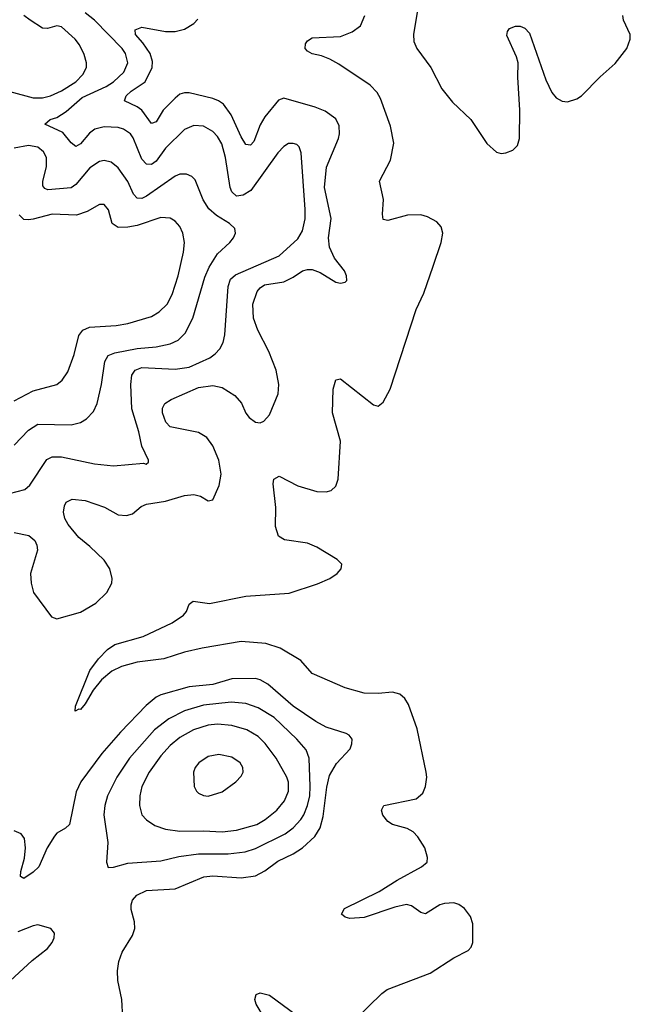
# Model space of a CAD drawing. Header units: inches. Extents: x 1550315 to 1685896, y 510706 to 640504.
# Tile 399 of 452: x 1674873 to 1677456, y 571289 to 575452. Entities that reach past the tile are written whole.
import ezdxf

# ---------------------------------------------------------------- set-up
doc = ezdxf.new("R2010")
doc.units = ezdxf.units.IN
doc.header["$MEASUREMENT"] = 0
doc.layers.add('B6577', color=7, linetype='Continuous')

msp = doc.modelspace()

# ---------------------------------------------------------------- linework, layer by layer
at = {"layer": 'B6577', "color": 5}
for points, elevation in [([(1676559.1, 575510), (1676538.6, 575390), (1676540.9, 575360.9), (1676552.9, 575330), (1676611.7, 575250), (1676659.4, 575159.4), (1676703.3, 575103.3), (1676781.8, 575030), (1676848.7, 574928.7), (1676890, 574892.6), (1676910, 574887.3), (1676930, 574889.3), (1676959.4, 574900.6), (1676979.1, 574920.9), (1676987.9, 574950), (1676989.3, 575070), (1676979.9, 575210), (1676981.4, 575270), (1676974.7, 575294.7), (1676934, 575386), (1676937, 575403), (1676945.5, 575414.5), (1676970, 575425.2), (1676990, 575425.4), (1677010, 575416.8), (1677030, 575395.5), (1677098.4, 575198.4), (1677124.9, 575144.9), (1677142.6, 575122.6), (1677167.6, 575107.6), (1677190, 575105.1), (1677230, 575117.7), (1677250, 575130.1), (1677328.8, 575211.2), (1677392.9, 575267.1), (1677441.9, 575330), (1677456.3, 575370), (1677455.6, 575390), (1677428.1, 575450), (1677424.2, 575470)], 280), ([(1674830, 573448.7), (1674894.2, 573465.8), (1674915.4, 573484.6), (1674987.7, 573592.3), (1675010, 573604.3), (1675050, 573603.3), (1675190, 573574.3), (1675270, 573565.5), (1675396.9, 573576.9), (1675407.3, 573572.7), (1675418, 573582), (1675418, 573590), (1675389.7, 573649.7), (1675377.2, 573710), (1675347.6, 573807.6), (1675342.4, 573910), (1675346.7, 573950), (1675361.8, 573970), (1675390, 573981.9), (1675530, 573975), (1675590, 573983.1), (1675677.1, 574022.9), (1675700.2, 574039.8), (1675719, 574061), (1675733.1, 574086.9), (1675740.7, 574119.3), (1675755.1, 574324.9), (1675764.2, 574355.8), (1675785.8, 574374.2), (1675970, 574453.4), (1676050, 574525.2), (1676070, 574559.5), (1676080.5, 574610), (1676080.5, 574650), (1676064.4, 574890), (1676055.2, 574915.2), (1676044.9, 574924.9), (1676030, 574929.6), (1676010, 574928.2), (1675990, 574916), (1675965.2, 574890), (1675850.9, 574730), (1675818.7, 574710), (1675790, 574706.1), (1675770, 574724), (1675762.9, 574742.8), (1675743.9, 574870), (1675727.7, 574927.7), (1675710, 574957.8), (1675690, 574980.3), (1675650, 575002.6), (1675610, 575004.8), (1675570, 574988.1), (1675490, 574909.1), (1675450, 574854.3), (1675430, 574839.5), (1675410, 574841), (1675390, 574863.2), (1675352.9, 574952.9), (1675341, 574970), (1675312.4, 574990), (1675290, 574996.3), (1675230, 574999.6), (1675191.1, 574988.9), (1675167.5, 574972.5), (1675130, 574927), (1675110, 574916.4), (1675090, 574932), (1675055.4, 574975.4), (1674978.7, 575010), (1675001.6, 575030), (1675030, 575039.4), (1675070, 575063.9), (1675136.8, 575123.2), (1675238.5, 575170), (1675269.8, 575190), (1675313.7, 575230), (1675329.8, 575270), (1675321, 575310), (1675306.9, 575330), (1675189.4, 575450), (1675150, 575481.3)], 340), ([(1674830.6, 575149.4), (1674930, 575121.6), (1674970, 575122.3), (1675002.9, 575130), (1675050, 575152), (1675109.8, 575190), (1675139.6, 575220.4), (1675154.8, 575250), (1675155.7, 575270), (1675145.2, 575305.2), (1675126.4, 575346.4), (1675108, 575370), (1675050, 575422.2), (1675030, 575426.1), (1674990, 575415.3), (1674970, 575416.7), (1674917.2, 575450), (1674890.5, 575470)], 360), ([(1676293.4, 571226.6), (1676405, 571335), (1676428.2, 571351.8), (1676610, 571420.7), (1676710, 571486.1), (1676770, 571516), (1676782.4, 571530), (1676789.9, 571550.1), (1676789.9, 571629.9), (1676780.5, 571660.5), (1676754.8, 571694.8), (1676731.4, 571711.4), (1676710, 571718.4), (1676670, 571715.8), (1676650, 571709.9), (1676590, 571671.6), (1676570, 571676.6), (1676530, 571706), (1676510, 571710.5), (1676460.2, 571699.8), (1676330, 571656.7), (1676270, 571652.1), (1676250, 571657.9), (1676234.2, 571670), (1676246.5, 571693.5), (1676394, 571766), (1676470, 571814), (1676573, 571870), (1676597.2, 571890), (1676598.5, 571910), (1676586.7, 571950), (1676557.6, 571997.6), (1676537.6, 572017.7), (1676512.8, 572032.8), (1676450, 572049.4), (1676430, 572061.4), (1676408.6, 572088.6), (1676402.9, 572110), (1676413.3, 572130), (1676550, 572157.4), (1676578, 572182), (1676589.9, 572210), (1676595, 572250), (1676592.7, 572270), (1676554, 572454), (1676517.2, 572557.2), (1676501.9, 572581.9), (1676480.6, 572600.6), (1676450, 572608.7), (1676390, 572603.5), (1676330, 572604.8), (1676250, 572627.4), (1676110, 572687.8), (1676063, 572743), (1675975.1, 572795.1), (1675914, 572814), (1675810, 572822.6), (1675644.6, 572795.4), (1675570, 572778.7), (1675483.1, 572750), (1675370, 572735.4), (1675303, 572717), (1675262.4, 572697.6), (1675219.4, 572660.6), (1675183.2, 572616.8), (1675150, 572558.9), (1675130, 572536.3), (1675122.8, 572537.2), (1675108, 572528), (1675109.6, 572549.6), (1675170, 572700.9), (1675206.5, 572750), (1675244.7, 572790), (1675276, 572810), (1675395.5, 572844.5), (1675518.6, 572901.4), (1675565.7, 572934.3), (1675578.5, 572950), (1675590, 572980.4), (1675606.1, 572993.9), (1675676.4, 572983.5), (1675830, 573015.4), (1676012.6, 573027.4), (1676132.9, 573067.1), (1676184.5, 573090), (1676216, 573110), (1676232.7, 573130), (1676235.1, 573150), (1676216.2, 573170), (1676130, 573221.7), (1676090, 573239.2), (1675992.5, 573252.5), (1675968.3, 573268.3), (1675955.8, 573310), (1675956.1, 573390), (1675945.4, 573490), (1675947.5, 573510), (1675970, 573522.7), (1676050, 573481.7), (1676130, 573457.4), (1676170, 573456.1), (1676190, 573461.3), (1676210, 573479.6), (1676220.8, 573510), (1676230.4, 573670), (1676196.9, 573790), (1676199.8, 573890), (1676209.7, 573930), (1676230, 573933.7), (1676370, 573823.2), (1676390, 573818.9), (1676410, 573835.5), (1676439.9, 573890), (1676550, 574226.3), (1676583.3, 574296.7), (1676622.2, 574410), (1676655.8, 574510), (1676662.9, 574550), (1676655.9, 574575.9), (1676637.1, 574597.1), (1676598.3, 574618.3), (1676570, 574627.1), (1676513.8, 574626.2), (1676430, 574603.5), (1676410, 574607.8), (1676407.4, 574630), (1676411.8, 574691.8), (1676395.4, 574770), (1676442.1, 574857.9), (1676455.5, 574930), (1676441.9, 575001.9), (1676399.6, 575119.6), (1676384.7, 575144.7), (1676355, 575175), (1676223.7, 575263.7), (1676185.7, 575285.7), (1676150, 575299.5), (1676110, 575307.7), (1676090, 575318.8), (1676081, 575330), (1676081.4, 575350), (1676090, 575363.2), (1676110, 575375.1), (1676230, 575380.9), (1676279.4, 575400.6), (1676314.1, 575425.9), (1676333.1, 575470)], 280), ([(1674850, 573283.9), (1674911, 573271), (1674936.5, 573250), (1674945.8, 573230), (1674948.1, 573210), (1674918.2, 573110), (1674921.1, 573070), (1674931, 573031), (1675008, 572928), (1675030, 572919.1), (1675130, 572947.3), (1675194.9, 572985.1), (1675241.1, 573030), (1675262.5, 573070), (1675264.6, 573090), (1675253.7, 573130), (1675230, 573167.3), (1675170, 573225.2), (1675122.7, 573262.7), (1675077.8, 573317.8), (1675063.5, 573343.5), (1675058, 573370), (1675062.6, 573397.4), (1675070, 573412.2), (1675095.2, 573424.8), (1675150, 573419.1), (1675231, 573391), (1675290, 573358.9), (1675324.4, 573355.6), (1675350, 573363.2), (1675386.7, 573393.3), (1675410, 573404.5), (1675490, 573416.1), (1675570, 573440.6), (1675610, 573445.2), (1675637.5, 573437.5), (1675670, 573417.3), (1675690, 573422.8), (1675716.8, 573483.2), (1675725.2, 573530), (1675715.6, 573590), (1675690, 573650.7), (1675665.3, 573685.3), (1675630, 573707.5), (1675510, 573731.4), (1675490.9, 573750.9), (1675477.3, 573790), (1675476.8, 573810), (1675487.1, 573830), (1675513.5, 573846.5), (1675630, 573897.5), (1675690, 573906.1), (1675730, 573896.6), (1675783.3, 573863.3), (1675811.1, 573831.1), (1675830, 573789.1), (1675844.1, 573770), (1675870, 573750.2), (1675890, 573747.8), (1675905.8, 573754.2), (1675930, 573782), (1675966.4, 573870), (1675969.8, 573910.2), (1675957.4, 573970), (1675927.2, 574050), (1675880, 574140), (1675862.3, 574190), (1675859.6, 574250), (1675876.9, 574303.1), (1675890, 574319.2), (1675909, 574331), (1675990, 574344.2), (1676030, 574363.1), (1676070, 574390.1), (1676090, 574396.4), (1676110, 574395.5), (1676144.1, 574384.1), (1676210, 574342), (1676230, 574338), (1676250, 574342.4), (1676256.9, 574350), (1676256, 574370), (1676247.2, 574390), (1676204.3, 574444.3), (1676183.2, 574490), (1676179.2, 574530), (1676191.1, 574611.1), (1676162.8, 574742.8), (1676171.5, 574828.5), (1676221.9, 574950), (1676226.2, 574970), (1676224.2, 575004.2), (1676210, 575033.6), (1676165.8, 575065.8), (1676122.5, 575082.5), (1675990, 575120.5), (1675967.5, 575112.5), (1675910, 575042.3), (1675890, 575008.2), (1675863.2, 574936.8), (1675850, 574922), (1675830, 574924.5), (1675810, 574956.8), (1675767.8, 575050), (1675735.3, 575095.3), (1675713.8, 575110), (1675690, 575118.6), (1675590, 575142.9), (1675570, 575143.6), (1675550, 575137.7), (1675530, 575120.9), (1675480.1, 575070), (1675450, 575020.4), (1675430, 575013.7), (1675389.2, 575069.2), (1675370, 575084.1), (1675316.8, 575110), (1675323.2, 575130), (1675344.2, 575150), (1675404.3, 575190), (1675433.6, 575250), (1675435.4, 575275.4), (1675425.4, 575310), (1675394.5, 575354.5), (1675362.7, 575390), (1675361.7, 575410), (1675390, 575420.3), (1675490, 575402.4), (1675530, 575402.6), (1675570, 575412.8), (1675610, 575436), (1675625.9, 575454.1)], 320), ([(1674850, 573653), (1674910, 573716.3), (1674950, 573741.7), (1675090, 573739.7), (1675130, 573749.2), (1675155.7, 573764.3), (1675184.4, 573795.6), (1675200.3, 573830), (1675218.8, 573910), (1675233.1, 574006.9), (1675247.7, 574032.3), (1675275.8, 574044.2), (1675370, 574062), (1675450.4, 574069.6), (1675510, 574081.7), (1675542.8, 574097.2), (1675573.1, 574126.9), (1675605.6, 574190), (1675656.3, 574363.7), (1675673.8, 574406.2), (1675710, 574462.8), (1675762.6, 574510), (1675777.7, 574530), (1675785.4, 574550), (1675783, 574570), (1675760.5, 574590), (1675704.8, 574624.8), (1675673.2, 574653.2), (1675649, 574690), (1675615.3, 574775.3), (1675601.6, 574790), (1675579.2, 574799.2), (1675550, 574798.9), (1675530, 574790.7), (1675410, 574706.2), (1675390, 574696.9), (1675370, 574697.3), (1675354.7, 574714.7), (1675330, 574767.6), (1675290, 574826.4), (1675260.5, 574850), (1675230, 574857.3), (1675210, 574852.8), (1675170, 574825.6), (1675110, 574755.6), (1675090, 574741.5), (1674992.5, 574732.5), (1674978.9, 574738.9), (1674970.6, 574750.6), (1674970.5, 574770), (1674986.7, 574830), (1674986.4, 574870), (1674973.9, 574893.9), (1674950, 574913), (1674910, 574920.4), (1674850, 574908.5)], 360), ([(1674850, 573840.6), (1674930, 573883.2), (1675030, 573909.2), (1675052.2, 573927.8), (1675075.9, 573964.1), (1675103.8, 574036.2), (1675123.6, 574116.4), (1675139.7, 574140.3), (1675168.2, 574151.8), (1675280.8, 574159.2), (1675330, 574167.3), (1675430, 574197.1), (1675463.3, 574216.7), (1675496.2, 574250), (1675517.4, 574290), (1675543.4, 574370), (1675565.7, 574470), (1675569.8, 574510), (1675563.5, 574550), (1675550, 574577.4), (1675530, 574601), (1675510, 574613.6), (1675470, 574616.2), (1675370, 574582.7), (1675330, 574575), (1675290, 574573.7), (1675263.4, 574590), (1675248.9, 574648.9), (1675230, 574671.1), (1675210, 574671.1), (1675158, 574642), (1675113.5, 574626.5), (1675010.1, 574629.9), (1674930, 574609), (1674910, 574605.5), (1674890, 574608.2), (1674870, 574627)], 380), ([(1675309.7, 571229.8), (1675305.4, 571310), (1675288.4, 571390), (1675286.2, 571430), (1675292.9, 571470), (1675306, 571510), (1675350, 571580.3), (1675360.2, 571610), (1675358.4, 571638.4), (1675344.5, 571690), (1675344.4, 571710), (1675350.8, 571729.2), (1675368.9, 571751.1), (1675409.3, 571770), (1675530, 571777.2), (1675652, 571828), (1675690, 571832.3), (1675810, 571824.1), (1675870, 571832.1), (1675910, 571853.6), (1675965.3, 571894.7), (1676030, 571925.2), (1676069.3, 571950.7), (1676121.1, 571998.9), (1676144.2, 572035.8), (1676157.4, 572082.6), (1676172.6, 572207.4), (1676183.8, 572256.2), (1676212.6, 572307.4), (1676270.7, 572370), (1676278.7, 572390), (1676279.7, 572410), (1676266.6, 572426.6), (1676254.1, 572434.1), (1676170, 572461.2), (1676125.5, 572485.5), (1676030, 572549.9), (1675922.8, 572642.8), (1675890, 572661.4), (1675870, 572666.6), (1675770, 572665.7), (1675690, 572641.9), (1675590, 572632), (1675470, 572597.4), (1675450, 572587.1), (1675407.4, 572552.6), (1675299.6, 572440.4), (1675220.9, 572350), (1675131.6, 572230), (1675111.9, 572188.1), (1675083.8, 572050), (1675066.4, 572033.6), (1675030, 572012.6), (1675019.7, 572000.3), (1674989.7, 571950.3), (1674953.3, 571870), (1674930, 571847.3), (1674890, 571821), (1674876.9, 571830), (1674877.3, 571850), (1674893.3, 571906.7), (1674897.5, 571950), (1674892.7, 571990), (1674878.8, 572010), (1674850, 572023.2)], 320), ([(1674832.1, 571387.9), (1674925.3, 571474.7), (1674990, 571525.2), (1675010, 571550.5), (1675018.2, 571570), (1675020.4, 571590), (1675004.5, 571610), (1674950, 571625.1), (1674930, 571621.3), (1674865.1, 571594.9)], 340), ([(1675909.2, 571230), (1675873, 571290), (1675867.1, 571310), (1675872.8, 571330), (1675890, 571337.7), (1675930, 571328.3), (1676070, 571224.4)], 280)]:
    msp.add_lwpolyline(points, dxfattribs=dict(at, elevation=elevation))
for points, elevation in [([(1675766.9, 572566.9), (1675650, 572553.8), (1675570, 572529.9), (1675503.8, 572496.2), (1675443.5, 572450), (1675337.2, 572330), (1675284.1, 572250), (1675244.6, 572170), (1675233.1, 572130), (1675229.4, 572090), (1675246.3, 571973.7), (1675239.6, 571890), (1675247.8, 571867.7), (1675270, 571869.3), (1675330, 571886.5), (1675470, 571896.4), (1675546.4, 571913.6), (1675630, 571924.8), (1675754.8, 571925.2), (1675826.7, 571933.3), (1675870, 571948), (1675995.9, 572010), (1676030, 572035.3), (1676061.7, 572070), (1676075.2, 572090), (1676090.6, 572129.4), (1676099.7, 572170), (1676102.4, 572210), (1676097.7, 572330), (1676085.2, 572365.2), (1676045.7, 572410), (1675950, 572501.3), (1675882, 572542), (1675830, 572560.4)], 340), ([(1675710, 572473.4), (1675670, 572469.4), (1675607.8, 572450), (1675550, 572417), (1675510, 572383.4), (1675470, 572339.4), (1675420.5, 572270), (1675390.1, 572210), (1675380.5, 572170), (1675379.7, 572130), (1675390, 572090.5), (1675409.4, 572069.4), (1675444.7, 572044.7), (1675489.4, 572029.4), (1675550, 572021.5), (1675650, 572022.7), (1675730, 572017.8), (1675790, 572025.4), (1675876, 572050), (1675911.7, 572070), (1675960.2, 572110), (1675992.7, 572150), (1676009.8, 572190), (1676010, 572228.7), (1676003.5, 572250), (1675957.3, 572330), (1675912.1, 572392.1), (1675881.5, 572421.5), (1675833.3, 572450), (1675770, 572468.3)], 360), ([(1675714.7, 572345.3), (1675670, 572337.2), (1675630.4, 572310), (1675615.8, 572290), (1675608.5, 572270), (1675610.4, 572210), (1675620.5, 572190), (1675630, 572182.4), (1675650, 572172), (1675670, 572169.1), (1675730, 572187.7), (1675787.6, 572230), (1675810, 572254), (1675818, 572270), (1675817.4, 572290), (1675805.6, 572310), (1675770, 572334.6)], 380)]:
    msp.add_lwpolyline(points, close=True, dxfattribs=dict(at, elevation=elevation))

doc.saveas('drawing.dxf')
